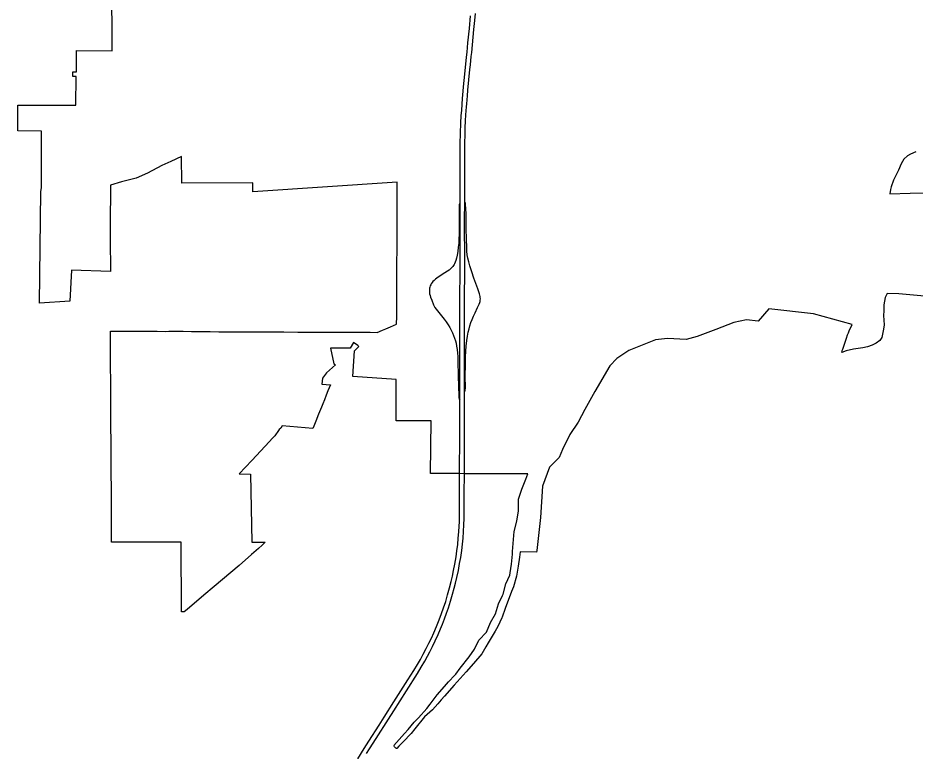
# Model space of a CAD drawing. Extents: x 0 to 34, y 0 to 22.
# Drawn here: x 5.2598 to 5.5324, y 18.0055 to 18.228 of the extents above; entities that cross this region are included whole.
import ezdxf

# ---------------------------------------------------------------- set-up
doc = ezdxf.new("R2010")
doc.units = 0
for name, color, linetype in [('GM_X_Corporation', 7, 'Continuous'), ('GM_X_Interchange_Ramps', 7, 'Continuous'), ('GM_X_Interstate_Route', 7, 'Continuous')]:
    doc.layers.add(name, color=color, linetype=linetype)

msp = doc.modelspace()

# ---------------------------------------------------------------- linework, layer by layer
at = {"layer": 'GM_X_Corporation'}
for points in [[(5.54979, 18.14228), (5.52742, 18.14429), (5.52388, 18.14435), (5.52333, 18.14317), (5.52294, 18.14096), (5.52289, 18.13909), (5.52279, 18.13767), (5.52298, 18.13484), (5.52284, 18.13357), (5.52258, 18.13249), (5.52226, 18.13105), (5.52164, 18.13014), (5.52056, 18.1293), (5.51933, 18.12866), (5.5179, 18.12819), (5.51654, 18.12793), (5.51364, 18.12753), (5.5114, 18.12694), (5.51009, 18.12649), (5.51028, 18.12704), (5.51043, 18.1275), (5.51156, 18.13086), (5.51189, 18.13179), (5.51215, 18.13247), (5.51238, 18.13306), (5.51325, 18.13496), (5.50154, 18.13822), (5.48794, 18.13977), (5.48475, 18.13603), (5.48116, 18.13641), (5.47734, 18.13557), (5.47185, 18.13343), (5.4662, 18.13137), (5.46284, 18.13045), (5.45719, 18.13076), (5.45352, 18.1303), (5.44543, 18.12709), (5.44177, 18.12465), (5.43963, 18.12244), (5.43512, 18.11465), (5.43199, 18.10915), (5.43001, 18.10533), (5.42749, 18.10159), (5.4252, 18.09701), (5.42428, 18.09457), (5.42134, 18.09163), (5.41917, 18.08586), (5.41858, 18.07639), (5.41744, 18.06631), (5.41739, 18.0658), (5.41236, 18.06595), (5.41214, 18.0643), (5.41179, 18.06162), (5.4113, 18.05858), (5.41034, 18.05534), (5.4098, 18.05393), (5.40783, 18.04875), (5.40689, 18.04613), (5.40681, 18.04595), (5.40558, 18.04326), (5.40475, 18.04188), (5.40265, 18.03828), (5.40194, 18.03706), (5.40072, 18.03493), (5.39823, 18.03201), (5.39595, 18.02948), (5.39413, 18.02745), (5.39231, 18.02543), (5.38938, 18.02216), (5.38837, 18.02103), (5.38785, 18.02044), (5.38733, 18.01984), (5.38573, 18.01794), (5.38409, 18.01651), (5.38328, 18.01581), (5.38041, 18.01224), (5.37925, 18.01079), (5.37685, 18.0083), (5.37552, 18.00691), (5.37487, 18.00619), (5.37482, 18.00622), (5.37473, 18.00628), (5.37465, 18.00634), (5.37452, 18.00644), (5.37441, 18.00655), (5.3743, 18.00668), (5.37421, 18.00678), (5.37412, 18.0069), (5.37408, 18.00696), (5.37405, 18.00702), (5.37399, 18.00714), (5.37727, 18.01077), (5.37834, 18.01197), (5.38021, 18.01424), (5.38146, 18.01553), (5.38235, 18.01644), (5.38323, 18.01747), (5.384, 18.01839), (5.38499, 18.01965), (5.38622, 18.02132), (5.3872, 18.02248), (5.38942, 18.02503), (5.39065, 18.02646), (5.39255, 18.02851), (5.39283, 18.02882), (5.39418, 18.03059), (5.39691, 18.03407), (5.3985, 18.03639), (5.39985, 18.03913), (5.40214, 18.04153), (5.40337, 18.04453), (5.4049, 18.04711), (5.40581, 18.0502), (5.40697, 18.05264), (5.4072, 18.05311), (5.40802, 18.05624), (5.40924, 18.05889), (5.40935, 18.05955), (5.40979, 18.06224), (5.41007, 18.06523), (5.41002, 18.06602), (5.41055, 18.07215), (5.41138, 18.07526), (5.41183, 18.07844), (5.41183, 18.08169), (5.4119, 18.0819), (5.41291, 18.085), (5.41411, 18.08798), (5.41468, 18.08959), (5.40483, 18.08963), (5.39542, 18.08967), (5.39395, 18.08968), (5.38514, 18.08971), (5.38535, 18.10571), (5.37467, 18.10568), (5.37468, 18.10843), (5.37474, 18.11429), (5.37475, 18.11826), (5.36154, 18.11922), (5.362, 18.12699), (5.36293, 18.12786), (5.3633, 18.12822), (5.36335, 18.12826), (5.36301, 18.1286), (5.36178, 18.12946), (5.36073, 18.1278), (5.35475, 18.12781), (5.35577, 18.12302), (5.35625, 18.12271), (5.3535, 18.12028), (5.35228, 18.11868), (5.35209, 18.11684), (5.35476, 18.11662), (5.35439, 18.11576), (5.35398, 18.11479), (5.35344, 18.11348), (5.3529, 18.1121), (5.35245, 18.11092), (5.35201, 18.10985), (5.35114, 18.1077), (5.35027, 18.1056), (5.34965, 18.10409), (5.34938, 18.10344), (5.34002, 18.10423), (5.33968, 18.10353), (5.33919, 18.10308), (5.33895, 18.10281), (5.33786, 18.10113), (5.33721, 18.10053), (5.33487, 18.09801), (5.3308, 18.09368), (5.32698, 18.08964), (5.33041, 18.0895), (5.33082, 18.06889), (5.33486, 18.0689), (5.33448, 18.06844), (5.33403, 18.068), (5.3329, 18.06698), (5.33079, 18.06517), (5.32699, 18.06182), (5.3194, 18.05541), (5.31624, 18.05274), (5.31117, 18.04846), (5.31032, 18.04774), (5.30946, 18.04775), (5.3094, 18.06889), (5.28825, 18.06888), (5.28821, 18.07625), (5.2882, 18.07936), (5.28818, 18.08231), (5.28817, 18.08516), (5.28814, 18.08975), (5.28814, 18.0899), (5.28813, 18.09138), (5.2881, 18.0956), (5.28809, 18.09924), (5.28807, 18.10104), (5.28805, 18.10236), (5.28802, 18.10467), (5.288, 18.10884), (5.28798, 18.11084), (5.28798, 18.11221), (5.28798, 18.11422), (5.28797, 18.11499), (5.28796, 18.11554), (5.28796, 18.1168), (5.28797, 18.1186), (5.28795, 18.12139), (5.28791, 18.12419), (5.2879, 18.12524), (5.2879, 18.12687), (5.2879, 18.12983), (5.2879, 18.13295), (5.28958, 18.13295), (5.29153, 18.13294), (5.29343, 18.13293), (5.2969, 18.13292), (5.29869, 18.13292), (5.30212, 18.1329), (5.30449, 18.13289), (5.30565, 18.1329), (5.30608, 18.1329), (5.30754, 18.1329), (5.30907, 18.1329), (5.30996, 18.1329), (5.31255, 18.13287), (5.31576, 18.13285), (5.31814, 18.13283), (5.32077, 18.13279), (5.32283, 18.13279), (5.32578, 18.13278), (5.32894, 18.13275), (5.333, 18.13273), (5.33548, 18.13274), (5.3388, 18.13272), (5.34059, 18.13272), (5.34486, 18.13269), (5.3475, 18.13269), (5.34874, 18.13268), (5.35045, 18.13266), (5.35177, 18.13266), (5.35414, 18.13265), (5.35645, 18.13261), (5.3583, 18.1326), (5.36278, 18.13261), (5.36526, 18.1326), (5.36678, 18.13262), (5.36895, 18.13256), (5.37057, 18.13322), (5.37159, 18.13366), (5.37298, 18.13427), (5.37483, 18.13504), (5.3749, 18.13741), (5.37491, 18.13905), (5.37491, 18.14183), (5.37492, 18.14322), (5.37492, 18.14485), (5.37494, 18.14741), (5.37494, 18.15054), (5.37493, 18.15341), (5.37497, 18.15802), (5.37499, 18.16236), (5.375, 18.16617), (5.37501, 18.17124), (5.37501, 18.17359), (5.37502, 18.1782), (5.33114, 18.17523), (5.33117, 18.17795), (5.30955, 18.17784), (5.30951, 18.18595), (5.30623, 18.18448), (5.30352, 18.1832), (5.29918, 18.18092), (5.29569, 18.17942), (5.29125, 18.17826), (5.2879, 18.17729), (5.2879, 18.17525), (5.2879, 18.17521), (5.28789, 18.17357), (5.28785, 18.17214), (5.28782, 18.16998), (5.28782, 18.16808), (5.28782, 18.16624), (5.28783, 18.1636), (5.28782, 18.16228), (5.28783, 18.15986), (5.28782, 18.15711), (5.28785, 18.15495), (5.28791, 18.15112), (5.28791, 18.15104), (5.27609, 18.15144), (5.27556, 18.14206), (5.26634, 18.14145), (5.2667, 18.17524), (5.26696, 18.17654), (5.26691, 18.1937), (5.25978, 18.19375), (5.25977, 18.20153), (5.2683, 18.20152), (5.27738, 18.20152), (5.27748, 18.21032), (5.27648, 18.21024), (5.27644, 18.21172), (5.27755, 18.21164), (5.27755, 18.21818), (5.2884, 18.21807), (5.28831, 18.23953)], [(5.53263, 18.18739), (5.531, 18.18666), (5.53009, 18.18617), (5.52897, 18.18512), (5.52817, 18.18375), (5.52737, 18.1818), (5.52579, 18.17883), (5.52514, 18.17677), (5.52488, 18.17598), (5.52468, 18.17462), (5.5309, 18.17481), (5.54347, 18.17516)]]:
    msp.add_lwpolyline(points, dxfattribs=at)
at = {"layer": 'GM_X_Interchange_Ramps'}
for points in [[(5.39951, 18.14575), (5.39893, 18.14738), (5.39835, 18.14902), (5.39771, 18.15091), (5.3971, 18.15282), (5.39674, 18.15404), (5.3965, 18.15506), (5.39632, 18.1561), (5.39621, 18.1572), (5.39613, 18.15862), (5.39608, 18.16057), (5.39601, 18.16442), (5.39593, 18.16858), (5.39579, 18.1715), (5.39575, 18.17182), (5.39571, 18.17193), (5.39563, 18.17202), (5.39554, 18.17207)], [(5.39413, 18.17186), (5.39403, 18.17171), (5.39394, 18.17156), (5.39392, 18.17148), (5.3939, 18.17139), (5.3939, 18.17108), (5.39387, 18.16873), (5.39386, 18.16457), (5.39382, 18.16235), (5.39378, 18.16098), (5.3937, 18.15967), (5.39358, 18.15841), (5.3934, 18.1571), (5.39322, 18.15601), (5.39303, 18.15513), (5.39283, 18.15442), (5.39265, 18.15393), (5.39241, 18.1534), (5.39228, 18.15317), (5.39191, 18.15259), (5.3917, 18.15236), (5.3913, 18.15194), (5.39077, 18.1515), (5.3903, 18.15116), (5.38951, 18.15064), (5.38777, 18.14953), (5.38708, 18.14905), (5.38662, 18.1487), (5.38622, 18.14835), (5.38589, 18.14801), (5.38566, 18.14773), (5.38539, 18.14734), (5.38521, 18.14701), (5.38506, 18.14668), (5.38493, 18.14627), (5.38486, 18.14597), (5.38481, 18.14555), (5.3848, 18.14513), (5.38482, 18.14471), (5.38488, 18.14429), (5.385, 18.14377), (5.38518, 18.14322), (5.38552, 18.14234), (5.38608, 18.14091), (5.38642, 18.14015)], [(5.39546, 18.11455), (5.39555, 18.11466), (5.3956, 18.11475), (5.39565, 18.11488), (5.3957, 18.11514), (5.39574, 18.11564), (5.39574, 18.11624), (5.39569, 18.11883), (5.39574, 18.1231), (5.3958, 18.12516), (5.39589, 18.12689), (5.39601, 18.12842), (5.39621, 18.13009), (5.3964, 18.1314), (5.39663, 18.13264), (5.39687, 18.13367), (5.39711, 18.13459), (5.39741, 18.13554), (5.39778, 18.13653), (5.39821, 18.13755), (5.39867, 18.13856), (5.39942, 18.14013), (5.39988, 18.14113), (5.40008, 18.14162), (5.40019, 18.14197), (5.40025, 18.14239), (5.40029, 18.14281), (5.40028, 18.14313), (5.40024, 18.14344), (5.40013, 18.1439), (5.40003, 18.14426), (5.39951, 18.14575)], [(5.38642, 18.14015), (5.38847, 18.13762), (5.38925, 18.13662), (5.38991, 18.13573), (5.39047, 18.1349), (5.39098, 18.13404), (5.39143, 18.1332), (5.3918, 18.13244), (5.39215, 18.13162), (5.39242, 18.13087), (5.3927, 18.13002), (5.3929, 18.12926), (5.39309, 18.12838), (5.39326, 18.12734), (5.39338, 18.12629), (5.39345, 18.12524), (5.39349, 18.12392), (5.39357, 18.11928), (5.39378, 18.11321), (5.39377, 18.11282), (5.39382, 18.1125), (5.39389, 18.11225), (5.39406, 18.11199)]]:
    msp.add_lwpolyline(points, dxfattribs=at)
at = {"layer": 'GM_X_Interstate_Route'}
for points in [[(5.39555, 18.1787), (5.39556, 18.17997), (5.39555, 18.18446), (5.39556, 18.18656), (5.39557, 18.18862), (5.39559, 18.19036), (5.39563, 18.19237), (5.3957, 18.19469), (5.39581, 18.19685), (5.39591, 18.19864), (5.39607, 18.20101), (5.39615, 18.20201), (5.39636, 18.20442), (5.39653, 18.20616), (5.39713, 18.21235), (5.39729, 18.21382), (5.39754, 18.21634), (5.39767, 18.21757), (5.39811, 18.22221), (5.39834, 18.22458), (5.39862, 18.22725), (5.39884, 18.2294)], [(5.39406, 18.11199), (5.39405, 18.12346), (5.39409, 18.12969), (5.39409, 18.13897), (5.39409, 18.14344), (5.39412, 18.15052), (5.39412, 18.1569), (5.39414, 18.16164), (5.39413, 18.17066), (5.39413, 18.17186), (5.39413, 18.17335), (5.39414, 18.17562), (5.39415, 18.17926), (5.39414, 18.18179), (5.39415, 18.18522), (5.3942, 18.18991), (5.39427, 18.19297), (5.39439, 18.19623), (5.39449, 18.19829), (5.39461, 18.20002), (5.39489, 18.20354), (5.3953, 18.20811), (5.39548, 18.21), (5.3961, 18.21609), (5.39625, 18.21761), (5.39653, 18.2205), (5.39694, 18.2248), (5.3973, 18.22869)], [(5.39547, 18.12082), (5.39547, 18.12761), (5.39551, 18.1408), (5.39552, 18.14405), (5.39556, 18.15008), (5.39557, 18.15303), (5.39556, 18.15651), (5.39551, 18.16378), (5.39551, 18.16479), (5.39552, 18.16695), (5.39554, 18.1718), (5.39554, 18.17207), (5.39554, 18.17507), (5.39555, 18.1787)], [(5.39544, 18.08962), (5.39545, 18.10304), (5.39546, 18.11455), (5.39546, 18.11691), (5.39547, 18.12082)], [(5.36307, 18.00313), (5.36503, 18.00624), (5.36645, 18.00848), (5.36953, 18.01333), (5.37108, 18.01579), (5.37401, 18.0204), (5.37825, 18.02704), (5.38007, 18.02994), (5.38117, 18.03175), (5.38205, 18.03325), (5.38295, 18.03486), (5.38387, 18.03658), (5.38468, 18.03819), (5.38543, 18.03976), (5.38612, 18.0413), (5.38695, 18.04324), (5.3878, 18.04534), (5.38849, 18.04717), (5.38912, 18.04896), (5.38975, 18.05087), (5.39034, 18.05284), (5.39094, 18.05503), (5.39142, 18.05692), (5.3918, 18.05857), (5.39217, 18.06032), (5.39254, 18.06224), (5.3929, 18.06438), (5.39317, 18.0662), (5.39341, 18.0682), (5.39359, 18.07009), (5.39375, 18.07203), (5.39386, 18.07372), (5.39391, 18.07509), (5.39397, 18.07752), (5.39397, 18.08963), (5.394, 18.09351), (5.39401, 18.09752), (5.39405, 18.10638), (5.39406, 18.11139), (5.39406, 18.11199)], [(5.36572, 18.00472), (5.36659, 18.00608), (5.36865, 18.00931), (5.37239, 18.01518), (5.374, 18.0177), (5.37781, 18.02373), (5.38117, 18.02903), (5.38234, 18.03097), (5.38338, 18.03274), (5.38426, 18.0343), (5.38492, 18.03556), (5.38576, 18.03721), (5.3866, 18.03896), (5.38745, 18.04083), (5.38818, 18.04253), (5.38876, 18.04394), (5.3894, 18.04561), (5.39004, 18.04734), (5.3906, 18.04899), (5.39123, 18.05095), (5.39186, 18.05307), (5.39238, 18.05494), (5.39276, 18.05642), (5.39316, 18.05817), (5.39361, 18.06028), (5.394, 18.06236), (5.39431, 18.06423), (5.39461, 18.06631), (5.39484, 18.06825), (5.39503, 18.07013), (5.39518, 18.07208), (5.39531, 18.07413), (5.39538, 18.07608), (5.39541, 18.07792), (5.39541, 18.08351), (5.39544, 18.08962)]]:
    msp.add_lwpolyline(points, dxfattribs=at)

doc.saveas('drawing.dxf')
